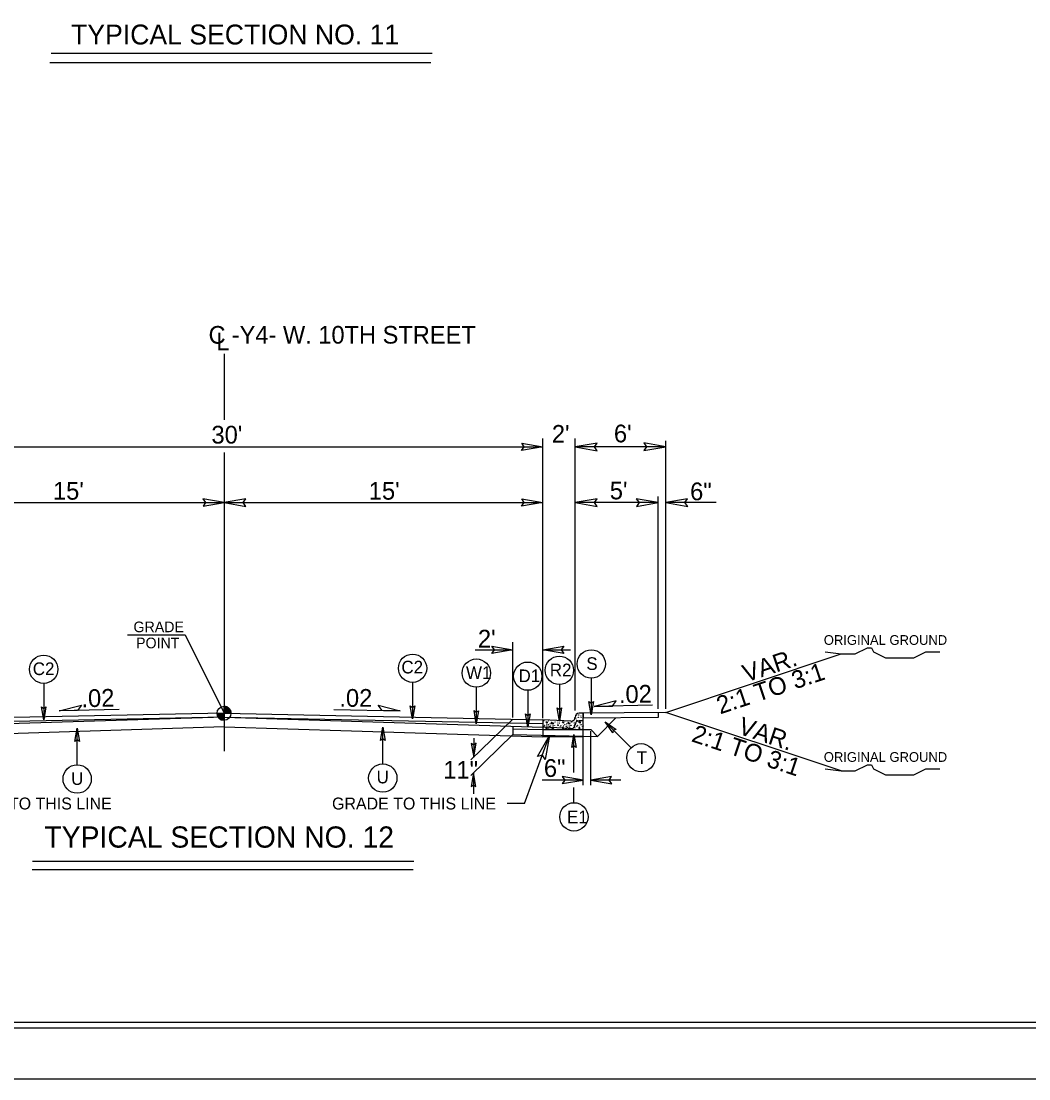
# Model space of a CAD drawing. Extents: x 957297 to 961629, y 830661 to 840840.
# Drawn here: x 959348.5 to 959791.8, y 834588 to 835053.4 of the extents above; entities that cross this region are included whole.
import ezdxf

# ---------------------------------------------------------------- set-up
doc = ezdxf.new("R2010")
doc.units = 0
for name, color, linetype in [('Default', 7, 'Continuous'), ('Old_Level_1', 7, 'Continuous'), ('Old_Level_11', 7, 'Continuous'), ('Old_Level_21', 7, 'Continuous'), ('Old_Level_3', 7, 'Continuous'), ('Prop Dimension Text', 7, 'Continuous'), ('Sheet Plot Border Inside CELL', 7, 'Continuous'), ('Sheet Plot Border Outside CELL', 7, 'Continuous'), ('Sheet Typical CELL', 7, 'Continuous'), ('Typical ID Circle CELL', 7, 'Continuous'), ('Typical Terminator CELL', 7, 'Continuous'), ('Typical Text Grade Point CELL', 7, 'Continuous'), ('Typical Text ID Circle CELL', 7, 'Continuous')]:
    doc.layers.add(name, color=color, linetype=linetype)

msp = doc.modelspace()

# ---------------------------------------------------------------- linework, layer by layer
at = {"layer": 'Default'}
for p, q in [((959437.72, 834906.93), (959437.72, 834877.95)), ((959437.72, 834863.57), (959437.72, 834732.19))]:
    msp.add_line(p, q, dxfattribs=at)
at = {"layer": 'Old_Level_1'}
for p, q in [((959361.04, 835035.13), (959528.74, 835035.13)), ((959361.6, 835039.25), (959529.29, 835039.25)), ((959577.94, 834746.75), (959577.94, 834869.74)), ((959592.24, 834750.15), (959592.24, 834869.74)), ((959632.06, 834750.84), (959632.06, 834868.8)), ((959297.55, 834866.11), (959577.94, 834866.11)), ((959632.06, 834866.11), (959592.24, 834866.11)), ((959297.5, 834841.55), (959437.72, 834841.55)), ((959437.72, 834841.55), (959577.94, 834841.55)), ((959628.76, 834841.55), (959592.24, 834841.55)), ((959628.76, 834750.79), (959628.76, 834844.26)), ((959654.27, 834841.55), (959632.06, 834841.55)), ((959564.8, 834746.99), (959564.8, 834780.19)), ((959548.26, 834776.73), (959564.8, 834776.73)), ((959578, 834776.73), (959590.11, 834776.73)), ((959632.06, 834749.23), (959709.25, 834774.97)), ((959437.72, 834748.85), (959437.72, 834751.91)), ((959626.23, 834752.38), (959600.58, 834751.87)), ((959437.72, 834748.86), (959297.55, 834746.02)), ((959437.72, 834747.13), (959297.55, 834744.3)), ((959437.72, 834747.13), (959297.55, 834742.74)), ((959391.59, 834750.46), (959365.21, 834749.93)), ((959434.66, 834748.85), (959437.72, 834748.85)), ((959437.72, 834748.86), (959577.94, 834746.02)), ((959440.78, 834748.85), (959437.72, 834748.85)), ((959437.72, 834745.8), (959437.72, 834748.85)), ((959437.72, 834748.85), (959437.72, 834745.8)), ((959437.72, 834747.13), (959577.94, 834744.3)), ((959437.72, 834747.13), (959577.94, 834742.74)), ((959486.07, 834750.56), (959515.29, 834749.97)), ((959632.06, 834749.23), (959595.43, 834748.87)), ((959595.74, 834748.87), (959595.74, 834746.69)), ((959628.76, 834747.02), (959595.74, 834746.69)), ((959602.01, 834738.71), (959610.14, 834746.84)), ((959628.76, 834749.2), (959628.76, 834747.02)), ((959709.25, 834723.5), (959632.06, 834749.23)), ((959437.72, 834742.86), (959297.55, 834738.46)), ((959437.72, 834742.86), (959577.88, 834738.46)), ((959564.82, 834746.29), (959546.35, 834728.36)), ((959564.8, 834743.15), (959564.8, 834739.46)), ((959564.8, 834742.01), (959577.94, 834741.75)), ((959590.33, 834742.12), (959577.94, 834742.74)), ((959577.94, 834742.74), (959577.94, 834738.63)), ((959595.43, 834745.58), (959593.96, 834745.58)), ((959595.74, 834742.02), (959595.74, 834745.28)), ((959595.74, 834738.63), (959595.74, 834742.02)), ((959564.8, 834739.46), (959546.32, 834721.53)), ((959547.56, 834737.9), (959547.56, 834729.53)), ((959564.8, 834739.46), (959602.01, 834738.71)), ((959569.99, 834709.1), (959580.97, 834739.14)), ((959577.94, 834741.75), (959577.94, 834739.2)), ((959577.94, 834738.63), (959595.74, 834738.63)), ((959595.74, 834741.75), (959599.04, 834741.68)), ((959595.74, 834717.19), (959595.74, 834740.95)), ((959599.04, 834741.68), (959602.01, 834738.71)), ((959599.04, 834717.19), (959599.04, 834740.95)), ((959547.5, 834722.71), (959547.49, 834713.49)), ((959595.74, 834719.48), (959577.72, 834719.48)), ((959612.38, 834719.48), (959599.04, 834719.48)), ((959569.99, 834709.1), (959562.27, 834709.1)), ((959521.22, 834683.72), (959353.52, 834683.72)), ((959520.94, 834679.92), (959353.24, 834679.92))]:
    msp.add_line(p, q, dxfattribs=at)
for points in [[(959437.76, 834751.91), (959437.76, 834751.91), (959437.76, 834748.85)], [(959437.81, 834751.91), (959437.81, 834748.85)], [(959437.87, 834751.91), (959437.87, 834748.85)], [(959437.94, 834751.9), (959437.94, 834748.85)], [(959438, 834751.9), (959438, 834748.85)], [(959438.06, 834751.9), (959438.06, 834748.85)], [(959438.12, 834751.88), (959438.12, 834748.85)], [(959438.18, 834751.88), (959438.18, 834748.85)], [(959438.23, 834751.86), (959438.23, 834748.85)], [(959438.3, 834751.86), (959438.3, 834748.85)], [(959438.36, 834751.85), (959438.36, 834748.85)], [(959438.42, 834751.83), (959438.42, 834748.85)], [(959438.49, 834751.81), (959438.49, 834748.85)], [(959438.55, 834751.79), (959438.55, 834748.85)], [(959438.61, 834751.78), (959438.61, 834748.85)], [(959438.67, 834751.76), (959438.67, 834748.85)], [(959438.74, 834751.74), (959438.73, 834748.85)], [(959438.79, 834751.72), (959438.79, 834748.85)], [(959438.85, 834751.7), (959438.85, 834748.85)], [(959438.92, 834751.67), (959438.92, 834748.85)], [(959438.98, 834751.65), (959438.98, 834748.85)], [(959439.04, 834751.61), (959439.04, 834748.85)], [(959439.09, 834751.59), (959439.09, 834748.85)], [(959439.15, 834751.57), (959439.15, 834748.85)], [(959439.21, 834751.53), (959439.21, 834748.85)], [(959439.28, 834751.49), (959439.28, 834748.85)], [(959439.34, 834751.45), (959439.34, 834748.85)], [(959439.4, 834751.41), (959439.4, 834748.85)], [(959439.47, 834751.36), (959439.47, 834748.85)], [(959439.52, 834751.33), (959439.52, 834748.85)], [(959439.59, 834751.28), (959439.59, 834748.85)], [(959434.68, 834748.85), (959434.68, 834748.53)], [(959434.74, 834748.85), (959434.74, 834748.16)], [(959434.8, 834748.85), (959434.8, 834747.94)], [(959434.86, 834748.85), (959434.86, 834747.76)], [(959434.93, 834748.85), (959434.93, 834747.62)], [(959434.99, 834748.85), (959434.99, 834747.49)], [(959435.05, 834748.85), (959435.05, 834747.37)], [(959435.11, 834748.85), (959435.11, 834747.26)], [(959435.17, 834748.85), (959435.17, 834747.18)], [(959435.23, 834748.85), (959435.23, 834747.08)], [(959435.3, 834748.85), (959435.3, 834746.99)], [(959435.36, 834748.85), (959435.36, 834746.92)], [(959435.42, 834748.85), (959435.42, 834746.86)], [(959435.47, 834748.85), (959435.47, 834746.78)], [(959435.53, 834748.85), (959435.53, 834746.71)], [(959435.6, 834748.85), (959435.6, 834746.66)], [(959435.66, 834748.85), (959435.66, 834746.61)], [(959435.72, 834748.85), (959435.72, 834746.55)], [(959435.78, 834748.85), (959435.78, 834746.5)], [(959435.85, 834748.85), (959435.85, 834746.44)], [(959435.9, 834748.85), (959435.9, 834746.4)], [(959435.96, 834748.85), (959435.96, 834746.36)], [(959436.02, 834748.85), (959436.02, 834746.32)], [(959436.09, 834748.85), (959436.09, 834746.26)], [(959436.15, 834748.85), (959436.15, 834746.23)], [(959436.21, 834748.85), (959436.21, 834746.19)], [(959436.28, 834748.85), (959436.28, 834746.16)], [(959436.33, 834748.85), (959436.33, 834746.14)], [(959436.39, 834748.85), (959436.39, 834746.1)], [(959436.46, 834748.85), (959436.46, 834746.07)], [(959436.52, 834748.85), (959436.52, 834746.05)], [(959436.58, 834748.85), (959436.58, 834746.01)], [(959436.64, 834748.85), (959436.64, 834746)], [(959436.7, 834748.85), (959436.7, 834745.98)], [(959436.75, 834748.85), (959436.75, 834745.95)], [(959436.82, 834748.85), (959436.82, 834745.94)], [(959436.88, 834748.85), (959436.88, 834745.91)], [(959436.94, 834748.85), (959436.94, 834745.9)], [(959437, 834748.85), (959437, 834745.89)], [(959437.07, 834748.85), (959437.07, 834745.87)], [(959437.13, 834748.85), (959437.13, 834745.85)], [(959437.19, 834748.85), (959437.19, 834745.85)], [(959437.25, 834748.85), (959437.25, 834745.84)], [(959437.31, 834748.85), (959437.31, 834745.82)], [(959437.38, 834748.85), (959437.38, 834745.82)], [(959437.44, 834748.85), (959437.44, 834745.82)], [(959437.5, 834748.85), (959437.5, 834745.8)], [(959437.56, 834748.85), (959437.56, 834745.8)], [(959437.61, 834748.85), (959437.61, 834745.8)], [(959437.67, 834748.85), (959437.67, 834745.8), (959437.67, 834745.8)], [(959439.65, 834751.23), (959439.65, 834748.85)], [(959439.71, 834751.19), (959439.71, 834748.85)], [(959439.77, 834751.12), (959439.77, 834748.85)], [(959439.83, 834751.06), (959439.83, 834748.85)], [(959439.9, 834751), (959439.9, 834748.85)], [(959439.95, 834750.94), (959439.95, 834748.85)], [(959440.01, 834750.88), (959440.01, 834748.85)], [(959440.07, 834750.81), (959440.07, 834748.85)], [(959440.13, 834750.72), (959440.13, 834748.85)], [(959440.2, 834750.65), (959440.2, 834748.85)], [(959440.26, 834750.56), (959440.26, 834748.85)], [(959440.32, 834750.47), (959440.32, 834748.85)], [(959440.38, 834750.37), (959440.38, 834748.85)], [(959440.44, 834750.26), (959440.44, 834748.85)], [(959440.5, 834750.11), (959440.5, 834748.85)], [(959440.57, 834749.97), (959440.57, 834748.85)], [(959440.63, 834749.81), (959440.63, 834748.85)], [(959440.69, 834749.6), (959440.69, 834748.85)], [(959440.75, 834749.29), (959440.75, 834748.85)]]:
    msp.add_lwpolyline(points, dxfattribs=at)
msp.add_circle((959437.72, 834748.86), 3.06, dxfattribs=at)
for centre, radius, start, end in [((959437.72, 834748.86), 3.06, 359.9905, 89.9905), ((959437.72, 834748.86), 3.06, 179.9905, 269.9905), ((959590.42, 834743.88), 1.76, 267.1376, 358.9266), ((959593.96, 834743.81), 1.78, 90, 178.9266), ((959595.43, 834745.28), 0.309, 0, 90)]:
    msp.add_arc(centre, radius, start, end, dxfattribs=at)
at = {"layer": 'Old_Level_11'}
for p, q in [((959365.21, 834749.93), (959374.96, 834752.36)), ((959374.96, 834752.36), (959373.23, 834750.09)), ((959507.28, 834750.13), (959505.55, 834752.39)), ((959505.55, 834752.39), (959515.29, 834749.97)), ((959610.32, 834754.28), (959600.58, 834751.87)), ((959600.58, 834751.87), (959608.59, 834752.03)), ((959608.59, 834752.03), (959610.32, 834754.28)), ((959373.23, 834750.09), (959365.21, 834749.93)), ((959515.29, 834749.97), (959507.28, 834750.13))]:
    msp.add_line(p, q, dxfattribs=at)
for points in [[(959601.84, 834867.77), (959592.24, 834866.11), (959601.9, 834864.4), (959600.67, 834866.11)], [(959622.45, 834864.46), (959632.06, 834866.11), (959622.4, 834867.82), (959623.62, 834866.11)], [(959447.33, 834843.21), (959437.72, 834841.55), (959447.39, 834839.83), (959446.16, 834841.55)], [(959601.84, 834843.21), (959592.24, 834841.55), (959601.9, 834839.83), (959600.67, 834841.55)], [(959619.15, 834839.9), (959628.76, 834841.55), (959619.1, 834843.26), (959620.32, 834841.55)], [(959641.67, 834843.21), (959632.06, 834841.55), (959641.73, 834839.83), (959640.5, 834841.55)], [(959575.63, 834729.83), (959580.97, 834739.14), (959579.09, 834728.51), (959577.79, 834730.42)]]:
    msp.add_lwpolyline(points, close=True, dxfattribs=at)
at = {"layer": 'Old_Level_21'}
for points in [[(959702.15, 834775.85), (959709.25, 834774.97), (959711.02, 834774.97), (959713.68, 834774.97), (959715.46, 834774.97), (959717.23, 834775.85), (959719.01, 834776.74), (959720.78, 834777.62), (959722.55, 834777.62), (959723.45, 834775.85), (959725.21, 834774.97), (959726.99, 834774.07), (959728.76, 834773.2), (959730.54, 834773.2), (959732.3, 834773.2), (959734.08, 834773.2), (959735.85, 834773.2), (959737.63, 834773.2), (959739.4, 834773.2), (959741.18, 834773.2), (959742.95, 834774.07), (959744.71, 834774.97), (959746.48, 834775.85), (959749.16, 834775.85), (959750.93, 834775.85), (959752.7, 834775.85)], [(959702.15, 834724.38), (959709.25, 834723.5), (959711.02, 834723.5), (959713.68, 834723.5), (959715.46, 834723.5), (959717.23, 834724.38), (959719.01, 834725.28), (959720.78, 834726.16), (959722.55, 834726.16), (959723.45, 834724.38), (959725.21, 834723.5), (959726.99, 834722.61), (959728.76, 834721.73), (959730.54, 834721.73), (959732.3, 834721.73), (959734.08, 834721.73), (959735.85, 834721.73), (959737.63, 834721.73), (959739.4, 834721.73), (959741.18, 834721.73), (959742.95, 834722.61), (959744.71, 834723.5), (959746.48, 834724.38), (959749.16, 834724.38), (959750.93, 834724.38), (959752.7, 834724.38)]]:
    msp.add_lwpolyline(points, dxfattribs=at)
at = {"layer": 'Old_Level_3'}
for p, q in [((959592.03, 834746.68), (959592.16, 834746.52)), ((959595.43, 834748.87), (959593.96, 834748.87)), ((959595.74, 834745.31), (959595.74, 834748.57)), ((959590.33, 834745.41), (959577.94, 834746.02)), ((959577.94, 834746.02), (959577.94, 834741.75)), ((959579.29, 834745.03), (959579.91, 834745.06)), ((959579.91, 834744.44), (959579.29, 834745.03)), ((959579.52, 834742.86), (959579.32, 834742.19)), ((959579.32, 834742.19), (959580.01, 834742.16)), ((959580.01, 834742.16), (959579.52, 834742.86)), ((959579.91, 834745.06), (959579.91, 834744.44)), ((959581.72, 834744.37), (959582.62, 834744.62)), ((959582.51, 834744.1), (959581.72, 834744.37)), ((959582.45, 834742.52), (959581.85, 834742.1)), ((959581.85, 834742.1), (959582.81, 834741.87)), ((959582.81, 834741.87), (959582.45, 834742.52)), ((959582.62, 834744.62), (959582.51, 834744.1)), ((959586.51, 834745.03), (959587.14, 834745.06)), ((959587.14, 834744.44), (959586.51, 834745.03)), ((959586.74, 834742.86), (959586.55, 834742.19)), ((959586.55, 834742.19), (959587.23, 834742.16)), ((959587.23, 834742.16), (959586.74, 834742.86)), ((959587.14, 834745.06), (959587.14, 834744.44)), ((959588.95, 834744.37), (959589.84, 834744.62)), ((959589.74, 834744.1), (959588.95, 834744.37)), ((959589.68, 834742.52), (959589.08, 834742.1)), ((959589.08, 834742.1), (959590.04, 834741.87)), ((959590.04, 834741.87), (959589.68, 834742.52)), ((959589.84, 834744.62), (959589.74, 834744.1)), ((959590.33, 834745.41), (959590.33, 834745.41)), ((959592.16, 834746.52), (959592, 834746.55)), ((959593.74, 834745.03), (959594.37, 834745.06)), ((959594.37, 834744.44), (959593.74, 834745.03)), ((959593.96, 834742.86), (959593.78, 834742.19)), ((959593.78, 834742.19), (959594.46, 834742.16)), ((959594.46, 834742.16), (959593.96, 834742.86)), ((959594.37, 834745.06), (959594.37, 834744.44)), ((959595.74, 834741.75), (959595.74, 834745.31)), ((959577.94, 834741.75), (959595.74, 834741.75))]:
    msp.add_line(p, q, dxfattribs=at)
for centre in [(959592.55, 834746.58), (959592.58, 834747.97), (959593.61, 834747.11), (959593.77, 834748.1), (959594.7, 834747.7), (959594.86, 834746.91), (959595.68, 834747.01), (959578.16, 834744.53), (959578.46, 834745.72), (959578.52, 834742.95), (959578.69, 834743.54), (959579.55, 834743.9), (959579.81, 834743.32), (959580.37, 834743.81), (959580.54, 834745.52), (959580.54, 834742.16), (959581, 834743.09), (959581.13, 834744.24), (959581.32, 834743.28), (959581.42, 834742.72), (959581.89, 834744.86), (959582.45, 834743.28), (959583.14, 834743.57), (959583.44, 834745.03), (959584.17, 834742.62), (959584.59, 834744.6), (959584.63, 834743.74), (959584.73, 834743.45), (959584.89, 834742.46), (959585.39, 834744.53), (959585.75, 834742.95), (959585.92, 834743.54), (959586.78, 834743.9), (959587.04, 834743.32), (959587.6, 834743.81), (959587.77, 834742.16), (959588.23, 834743.09), (959588.35, 834744.24), (959588.55, 834743.28), (959588.65, 834742.72), (959589.11, 834744.86), (959589.67, 834743.28), (959590.37, 834743.57), (959590.67, 834745.03), (959591.39, 834742.62), (959591.72, 834745.69), (959591.82, 834744.6), (959591.86, 834743.74), (959591.95, 834743.45), (959592.12, 834742.46), (959592.62, 834744.53), (959592.91, 834745.72), (959592.98, 834742.95), (959593.14, 834743.54), (959594, 834743.9), (959594.27, 834743.32), (959594.83, 834743.81), (959594.99, 834745.52), (959594.99, 834742.16), (959595.46, 834743.09), (959595.58, 834744.24), (959581.09, 834741.9), (959588.32, 834741.9), (959595.55, 834741.9)]:
    msp.add_circle(centre, 0.0464, dxfattribs=at)
for centre, radius, start, end in [((959590.42, 834747.16), 1.76, 267.1376, 358.9266), ((959593.96, 834747.09), 1.78, 90, 178.9266), ((959595.43, 834748.57), 0.309, 0, 90), ((959595.55, 834748.79), 0.0464, 169.6531, 280.3469), ((959584.5, 834745.69), 0.0464, 164.1199, 10.1626), ((959587.77, 834745.52), 0.0464, 162.062, 12.2205), ((959595.78, 834743.28), 0.0464, 150.4173, 209.5827)]:
    msp.add_arc(centre, radius, start, end, dxfattribs=at)
at = {"layer": 'Sheet Plot Border Inside CELL'}
msp.add_lwpolyline([(960390.3, 835665.58), (958723.8, 835665.58), (958723.8, 834610.48), (960390.3, 834610.48)], close=True, dxfattribs=at)
at = {"layer": 'Sheet Plot Border Outside CELL'}
msp.add_lwpolyline([(960394.8, 835688.03), (958710.8, 835688.03), (958710.8, 834588.03), (960394.8, 834588.03)], close=True, dxfattribs=at)
at = {"layer": 'Sheet Typical CELL'}
msp.add_lwpolyline([(960377.8, 835663.03), (958877.8, 835663.03), (958877.8, 834613.03), (960377.8, 834613.03)], close=True, dxfattribs=at)
at = {"layer": 'Typical ID Circle CELL'}
for p, q in [((959358.39, 834762), (959358.39, 834745.91)), ((959520.68, 834762.46), (959520.68, 834746.37)), ((959585.26, 834761.53), (959585.26, 834745.45)), ((959599.3, 834764.32), (959599.3, 834748.24)), ((959548.73, 834760.31), (959548.73, 834744.22)), ((959571.36, 834758.97), (959571.36, 834742.88)), ((959373.11, 834726.19), (959373.11, 834742.27)), ((959507.59, 834726.59), (959507.59, 834742.68)), ((959616.79, 834733.7), (959605.41, 834745.08)), ((959591.67, 834722.84), (959591.67, 834739.55)), ((959591.67, 834709.51), (959591.67, 834716.15))]:
    msp.add_line(p, q, dxfattribs=at)
for centre in [(959520.68, 834768.68), (959599.3, 834770.55), (959358.39, 834768.22), (959548.73, 834766.53), (959571.36, 834765.19), (959585.26, 834767.76), (959621.19, 834729.3), (959373.11, 834719.96), (959507.59, 834720.36), (959591.67, 834703.29)]:
    msp.add_circle(centre, 6.23, dxfattribs=at)
at = {"layer": 'Typical Terminator CELL'}
for points in [[(959568.72, 834867.7), (959577.94, 834866.11), (959568.66, 834864.47), (959569.84, 834866.11)], [(959428.5, 834839.96), (959437.72, 834841.55), (959428.44, 834843.19), (959429.62, 834841.55)], [(959568.72, 834843.14), (959577.94, 834841.55), (959568.66, 834839.91), (959569.84, 834841.55)], [(959555.57, 834778.32), (959564.8, 834776.73), (959555.52, 834775.1), (959556.7, 834776.73)], [(959587.22, 834775.15), (959578, 834776.73), (959587.27, 834778.37), (959586.09, 834776.73)], [(959359.39, 834751.68), (959358.39, 834745.91), (959357.37, 834751.71), (959358.39, 834750.97)], [(959521.67, 834752.13), (959520.68, 834746.37), (959519.66, 834752.17), (959520.68, 834751.43)], [(959600.29, 834754), (959599.3, 834748.24), (959598.27, 834754.03), (959599.3, 834753.3)], [(959549.72, 834749.99), (959548.73, 834744.22), (959547.71, 834750.02), (959548.73, 834749.28)], [(959572.35, 834748.65), (959571.36, 834742.88), (959570.33, 834748.68), (959571.36, 834747.94)], [(959586.26, 834751.21), (959585.26, 834745.45), (959584.24, 834751.24), (959585.26, 834750.5)], [(959372.12, 834736.51), (959373.11, 834742.27), (959374.13, 834736.48), (959373.11, 834737.21)], [(959506.6, 834736.91), (959507.59, 834742.68), (959508.62, 834736.88), (959507.59, 834737.62)], [(959608.79, 834740.3), (959605.41, 834745.08), (959610.24, 834741.71), (959608.99, 834741.5)], [(959590.68, 834733.78), (959591.67, 834739.55), (959592.7, 834733.75), (959591.67, 834734.49)], [(959546.52, 834735.6), (959547.56, 834729.53), (959548.64, 834735.64), (959547.56, 834734.86)], [(959548.54, 834716.64), (959547.5, 834722.71), (959546.42, 834716.61), (959547.49, 834717.39)], [(959586.52, 834717.9), (959595.74, 834719.48), (959586.47, 834721.12), (959587.65, 834719.48)], [(959608.26, 834721.07), (959599.04, 834719.48), (959608.32, 834717.84), (959607.14, 834719.48)]]:
    msp.add_lwpolyline(points, close=True, dxfattribs=at)
at = {"layer": 'Typical Text Grade Point CELL'}
for p, q in [((959395.28, 834783.41), (959420.61, 834783.41)), ((959420.61, 834783.41), (959437.72, 834748.85))]:
    msp.add_line(p, q, dxfattribs=at)

# ---------------------------------------------------------------- texts
at = {"layer": 'Old_Level_1'}
for s, height, p in [('TYPICAL SECTION NO. 11', 8.7513, (959370.43, 835043.11)), ("30'", 7.801, (959432.19, 834867.53)), ("15'", 7.801, (959362.45, 834842.85)), ("15'", 7.801, (959501.41, 834842.85)), ('GRADE TO THIS LINE', 5.2473, (959316.2, 834706.54)), ('GRADE TO THIS LINE', 5.2473, (959485.25, 834706.53)), ('TYPICAL SECTION NO. 12', 9.3239, (959358.69, 834689.76))]:
    msp.add_text(s, height=height, dxfattribs=at).set_placement(p)
at = {"layer": 'Old_Level_11'}
for s, height, p in [('GRADE', 4.671, (959397.89, 834784.53)), ('POINT', 4.671, (959399.02, 834777.46)), ('11"', 7.801, (959534.18, 834720.09))]:
    msp.add_text(s, height=height, dxfattribs=at).set_placement(p)
at = {"layer": 'Old_Level_21'}
for p in [(959701.61, 834778.96), (959701.61, 834727.5)]:
    msp.add_text('ORIGINAL GROUND', height=4.2722, dxfattribs=at).set_placement(p)
at = {"layer": 'Old_Level_3'}
for s, p in [("2'", (959581.95, 834867.88)), ("6'", (959609.26, 834868.06)), ("5'", (959607.44, 834842.99)), ('6"', (959642.79, 834842.58))]:
    msp.add_text(s, height=7.801, dxfattribs=at).set_placement(p)
for s, rotation, p in [('VAR.', 18.4384, (959667.47, 834762.39)), ('2:1 TO 3:1', 18.4384, (959656.01, 834748.36)), ('VAR.', 341.5616, (959663.44, 834740.02)), ('2:1 TO 3:1', 341.5616, (959642.98, 834736.6))]:
    msp.add_text(s, height=7.801, rotation=rotation, dxfattribs=at).set_placement(p)
at = {"layer": 'Prop Dimension Text'}
for s, height, rotation, p in [('C', 7.77, 0, (959430.92, 834911.48)), ('-Y4- W. 10TH STREET', 7.7675, 0, (959441.13, 834911.5)), ('L', 7.77, 0, (959434.32, 834908.55)), ("2'", 7.801, 0, (959549.43, 834777.79)), ('.02', 7.801, 1.1839, (959611.53, 834753.29)), ('.02', 7.801, 1.1839, (959375.07, 834751.51)), ('.02', 7.801, 360, (959488.47, 834751.72)), ('6"', 7.801, 0, (959578.45, 834720.86))]:
    msp.add_text(s, height=height, rotation=rotation, dxfattribs=at).set_placement(p)
at = {"layer": 'Typical Text ID Circle CELL'}
for s, height, p in [('C2', 5.572, (959353.58, 834765.67)), ('C2', 5.572, (959515.77, 834766.39)), ('R2', 5.572, (959581.07, 834765.13)), ('S', 5.57, (959597.13, 834767.92)), ('D1', 5.572, (959567.3, 834762.56)), ('U', 5.57, (959370.46, 834717.34)), ('E1', 5.572, (959588.65, 834700.46))]:
    msp.add_text(s, height=height, dxfattribs=at).set_placement(p)
for s, height, p in [('W1', 5.572, (959544.18, 834763.92)), ('T', 5.57, (959619.28, 834726.55)), ('U', 5.57, (959504.85, 834718.02))]:
    msp.add_text(s, height=height, rotation=360, dxfattribs=at).set_placement(p)

doc.saveas('drawing.dxf')
